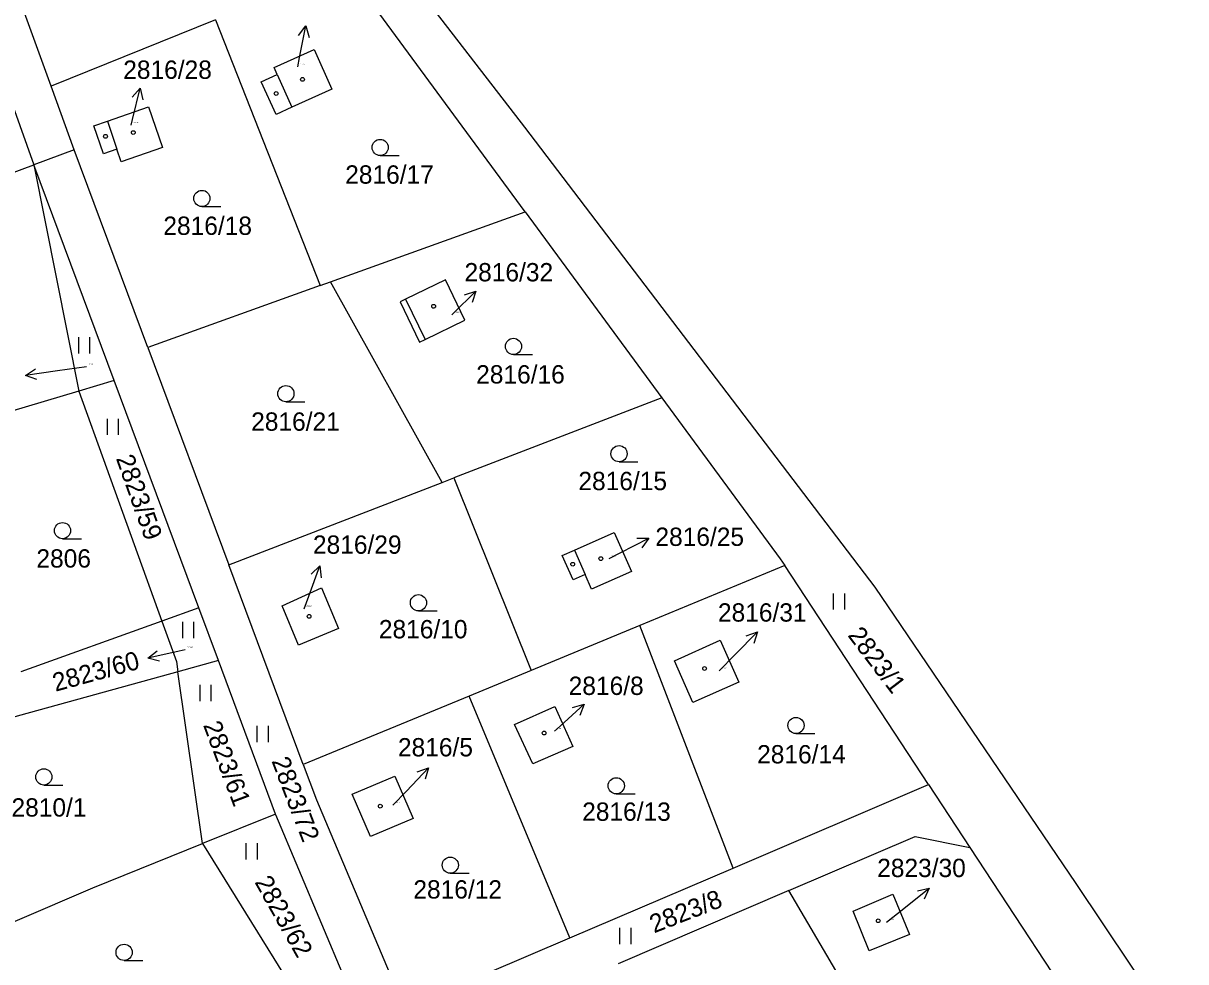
# Model space of a CAD drawing. Extents: x -736345 to -729997, y -1130177 to -1122501.
# Drawn here: x -735011.4 to -734903.6, y -1122796.2 to -1122709.2 of the extents above; entities that cross this region are included whole.
import ezdxf

# ---------------------------------------------------------------- set-up
doc = ezdxf.new("R2010")
doc.units = 0
for name, color, linetype in [('Vrstva 1', 7, 'Continuous'), ('Vrstva 13', 7, 'Continuous'), ('Vrstva 16', 7, 'Continuous'), ('Vrstva 18', 7, 'Continuous'), ('Vrstva 19', 7, 'Continuous'), ('Vrstva 25', 7, 'Continuous'), ('Vrstva 4', 7, 'Continuous')]:
    doc.layers.add(name, color=color, linetype=linetype)

msp = doc.modelspace()

# ---------------------------------------------------------------- linework, layer by layer
at = {"layer": 'Vrstva 1'}
for points in [[(-735008.81, -1122715.01), (-735014.64, -1122698.98)], [(-735018.08, -1122700.82), (-735010.42, -1122722.29)], [(-734964.87, -1122726.64), (-734981.53, -1122703.96)], [(-734993.59, -1122708.85), (-735008.81, -1122715.01)], [(-734993.59, -1122708.85), (-734983.86, -1122733.47)], [(-734988.15, -1122713.28), (-734984.44, -1122711.59)], [(-734984.44, -1122711.59), (-734982.78, -1122715.28)], [(-734989.33, -1122714.59), (-734987.86, -1122713.93)], [(-734987.86, -1122713.93), (-734988.15, -1122713.28)], [(-735006.67, -1122720.89), (-735008.81, -1122715.01)], [(-734987.95, -1122717.63), (-734989.33, -1122714.59)], [(-734982.78, -1122715.28), (-734986.49, -1122716.94)], [(-735003.6, -1122718.24), (-734999.8, -1122716.91)], [(-734999.8, -1122716.91), (-734998.5, -1122720.69)], [(-734986.49, -1122716.94), (-734987.95, -1122717.63)], [(-735004.86, -1122718.67), (-735003.6, -1122718.24)], [(-735003.96, -1122721.28), (-735004.86, -1122718.67)], [(-735006.67, -1122720.89), (-735010.42, -1122722.29)], [(-734999.85, -1122739.22), (-735006.67, -1122720.89)], [(-735002.71, -1122720.84), (-735003.96, -1122721.28)], [(-735002.31, -1122722), (-735002.71, -1122720.84)], [(-734998.5, -1122720.69), (-735002.31, -1122722)], [(-735033.23, -1122730.75), (-735010.42, -1122722.29)], [(-735010.42, -1122722.29), (-735006.26, -1122743.28)], [(-735002.97, -1122742.3), (-735010.42, -1122722.29)], [(-734982.92, -1122733.13), (-734964.87, -1122726.64)], [(-734964.87, -1122726.64), (-734952.2, -1122743.89)], [(-734983.86, -1122733.47), (-734999.85, -1122739.22)], [(-734983.86, -1122733.47), (-734982.92, -1122733.13)], [(-734972.55, -1122751.74), (-734982.92, -1122733.13)], [(-734972.25, -1122732.97), (-734975.95, -1122734.76)], [(-734970.45, -1122736.71), (-734972.25, -1122732.97)], [(-734975.95, -1122734.76), (-734976.47, -1122735.01)], [(-734976.47, -1122735.01), (-734974.67, -1122738.75)], [(-734974.15, -1122738.5), (-734970.45, -1122736.71)], [(-734974.67, -1122738.75), (-734974.15, -1122738.5)], [(-734999.85, -1122739.22), (-734992.34, -1122759.37)], [(-735002.97, -1122742.3), (-735006.26, -1122743.28)], [(-734995.13, -1122763.36), (-735002.97, -1122742.3)], [(-735006.26, -1122743.28), (-735020.9, -1122747.64)], [(-735006.26, -1122743.28), (-734998.56, -1122764.6)], [(-734952.2, -1122743.89), (-734971.48, -1122751.32)], [(-734952.2, -1122743.89), (-734941.21, -1122758.84)], [(-734992.34, -1122759.37), (-734972.55, -1122751.74)], [(-734972.55, -1122751.74), (-734971.48, -1122751.32)], [(-734971.48, -1122751.32), (-734964.32, -1122769.18)], [(-734960.3, -1122758.01), (-734956.61, -1122756.38)], [(-734956.61, -1122756.38), (-734955.01, -1122760.01)], [(-734961.45, -1122758.51), (-734960.3, -1122758.01)], [(-734960.43, -1122760.78), (-734961.45, -1122758.51)], [(-734941.21, -1122758.84), (-734940.8, -1122759.46)], [(-734985.44, -1122777.9), (-734992.34, -1122759.37)], [(-734959.3, -1122760.29), (-734960.43, -1122760.78)], [(-734958.71, -1122761.64), (-734959.3, -1122760.29)], [(-734955.01, -1122760.01), (-734958.71, -1122761.64)], [(-734940.8, -1122759.46), (-734954.23, -1122765.01)], [(-734927.47, -1122779.76), (-734940.8, -1122759.46)], [(-734987.39, -1122763.19), (-734983.75, -1122761.53)], [(-734983.75, -1122761.53), (-734982.18, -1122765.3)], [(-734995.13, -1122763.36), (-734998.56, -1122764.6)], [(-734993.3, -1122768.26), (-734995.13, -1122763.36)], [(-734985.87, -1122766.84), (-734987.39, -1122763.19)], [(-734998.56, -1122764.6), (-735011.61, -1122769.32)], [(-734998.56, -1122764.6), (-734997.2, -1122768.36)], [(-734982.18, -1122765.3), (-734985.87, -1122766.84)], [(-734954.23, -1122765.01), (-734964.32, -1122769.18)], [(-734945.59, -1122787.51), (-734954.23, -1122765.01)], [(-734951.02, -1122768.3), (-734946.79, -1122766.37)], [(-734946.79, -1122766.37), (-734945.07, -1122770.25)], [(-734997.2, -1122768.36), (-734997.07, -1122769.3)], [(-734993.3, -1122768.26), (-734997.07, -1122769.3)], [(-734988.02, -1122782.49), (-734993.3, -1122768.26)], [(-734949.32, -1122772.14), (-734951.02, -1122768.3)], [(-734997.07, -1122769.3), (-735033.94, -1122779.47)], [(-734994.77, -1122785.23), (-734997.07, -1122769.3)], [(-734964.32, -1122769.18), (-734970.07, -1122771.55)], [(-734945.07, -1122770.25), (-734949.32, -1122772.14)], [(-734970.07, -1122771.55), (-734985.44, -1122777.9)], [(-734960.71, -1122793.97), (-734970.07, -1122771.55)], [(-734965.84, -1122774.18), (-734962.13, -1122772.51)], [(-734962.13, -1122772.51), (-734960.46, -1122776.23)], [(-734964.15, -1122777.83), (-734965.84, -1122774.18)], [(-734960.46, -1122776.23), (-734964.15, -1122777.83)], [(-734985.44, -1122777.9), (-734984.22, -1122781.18)], [(-734980.92, -1122780.64), (-734976.96, -1122778.97)], [(-734976.96, -1122778.97), (-734975.24, -1122782.91)], [(-734945.59, -1122787.51), (-734927.47, -1122779.76)], [(-734927.47, -1122779.76), (-734923.64, -1122785.6)], [(-734979.21, -1122784.58), (-734980.92, -1122780.64)], [(-734984.22, -1122781.18), (-734976.06, -1122800.53)], [(-734988.02, -1122782.49), (-734994.77, -1122785.23)], [(-734987.97, -1122782.58), (-734988.02, -1122782.49)], [(-734981.57, -1122797.76), (-734987.97, -1122782.58)], [(-734975.24, -1122782.91), (-734979.21, -1122784.58)], [(-734940.41, -1122789.59), (-734928.72, -1122784.57)], [(-734928.72, -1122784.57), (-734923.64, -1122785.6)], [(-735004.94, -1122789.34), (-734994.77, -1122785.23)], [(-734994.77, -1122785.23), (-734985.7, -1122799.89)], [(-734923.64, -1122785.6), (-734911.87, -1122803.51)], [(-734960.71, -1122793.97), (-734945.59, -1122787.51)], [(-735026.15, -1122798.43), (-735004.94, -1122789.34)], [(-734940.41, -1122789.59), (-734956.25, -1122796.39)], [(-734928.5, -1122809.88), (-734940.41, -1122789.59)], [(-734934.47, -1122791.5), (-734930.77, -1122789.93)], [(-734930.77, -1122789.93), (-734929.24, -1122793.67)], [(-734932.96, -1122795.19), (-734934.47, -1122791.5)], [(-734929.24, -1122793.67), (-734932.96, -1122795.19)], [(-734976.06, -1122800.53), (-734960.71, -1122793.97)]]:
    msp.add_lwpolyline(points, dxfattribs=at)
at = {"layer": 'Vrstva 13'}
for points in [[(-734991.82, -1122683.96), (-734964.92, -1122718.81)], [(-734964.92, -1122718.81), (-734932.44, -1122761.47)], [(-734932.44, -1122761.47), (-734913.81, -1122788.92)], [(-734913.81, -1122788.92), (-734903.62, -1122804.18)]]:
    msp.add_lwpolyline(points, dxfattribs=at)
at = {"layer": 'Vrstva 16'}
for points in [[(-734985.95, -1122713.2), (-734985.78, -1122712.35)], [(-735001.41, -1122718.62), (-735001.28, -1122718.09)], [(-734971.66, -1122736.21), (-734971.56, -1122736.11)], [(-735005.55, -1122741.03), (-735008.22, -1122741.41)], [(-734957.09, -1122758.8), (-734956.06, -1122758.27)], [(-734985.35, -1122763.45), (-734984.93, -1122762.3)], [(-734996.39, -1122767.28), (-734996.93, -1122767.4)], [(-734946.88, -1122769.22), (-734945.42, -1122767.74)], [(-734962.16, -1122774.82), (-734961.62, -1122774.33)], [(-734977.12, -1122781.67), (-734975.88, -1122780.37)], [(-734931.37, -1122792.51), (-734929.76, -1122791.24)]]:
    msp.add_lwpolyline(points, dxfattribs=at)
at = {"layer": 'Vrstva 25'}
for points in [[(-734985.885, -1122710.292), (-734985.203, -1122709.407), (-734984.905, -1122710.484)], [(-734985.78, -1122712.35), (-734985.203, -1122709.407)], [(-735001.288, -1122716.029), (-735000.565, -1122715.177), (-735000.318, -1122716.267)], [(-735001.28, -1122718.09), (-735000.565, -1122715.177)], [(-734978.31, -1122721.43), (-734976.56, -1122721.43)], [(-734994.84, -1122726.16), (-734993.09, -1122726.16)], [(-734971.56, -1122736.11), (-734969.424, -1122734.004)], [(-734970.488, -1122734.35), (-734969.424, -1122734.004), (-734969.785, -1122735.062)], [(-735006.247, -1122739.785), (-735006.247, -1122738.285)], [(-735005.213, -1122739.785), (-735005.213, -1122738.285)], [(-734965.95, -1122739.88), (-734964.2, -1122739.88)], [(-735010.13, -1122742.183), (-735011.19, -1122741.827), (-735010.27, -1122741.194)], [(-735008.22, -1122741.41), (-735011.19, -1122741.827)], [(-734987.05, -1122744.26), (-734985.3, -1122744.26)], [(-735003.597, -1122747.335), (-735003.597, -1122745.835)], [(-735002.563, -1122747.335), (-735002.563, -1122745.835)], [(-734956.16, -1122749.83), (-734954.41, -1122749.83)], [(-735007.76, -1122756.96), (-735006.01, -1122756.96)], [(-734956.06, -1122758.27), (-734953.387, -1122756.909)], [(-734954.505, -1122756.917), (-734953.387, -1122756.909), (-734954.051, -1122757.808)], [(-734984.93, -1122762.3), (-734983.9, -1122759.483)], [(-734984.713, -1122760.25), (-734983.9, -1122759.483), (-734983.774, -1122760.594)], [(-734936.267, -1122763.535), (-734936.267, -1122762.035)], [(-734935.233, -1122763.535), (-734935.233, -1122762.035)], [(-734974.76, -1122763.65), (-734973.01, -1122763.65)], [(-734996.607, -1122766.175), (-734996.607, -1122764.675)], [(-734995.573, -1122766.175), (-734995.573, -1122764.675)], [(-734945.42, -1122767.74), (-734943.31, -1122765.608)], [(-734944.369, -1122765.967), (-734943.31, -1122765.608), (-734943.658, -1122766.671)], [(-734998.772, -1122768.324), (-734999.857, -1122768.054), (-734998.99, -1122767.349)], [(-734996.93, -1122767.4), (-734999.857, -1122768.054)], [(-734994.997, -1122772.015), (-734994.997, -1122770.515)], [(-734993.963, -1122772.015), (-734993.963, -1122770.515)], [(-734961.62, -1122774.33), (-734959.395, -1122772.319)], [(-734960.472, -1122772.619), (-734959.395, -1122772.319), (-734959.801, -1122773.361)], [(-734989.707, -1122775.815), (-734989.707, -1122774.315)], [(-734988.673, -1122775.815), (-734988.673, -1122774.315)], [(-734939.76, -1122775.03), (-734938.01, -1122775.03)], [(-734975.88, -1122780.37), (-734973.815, -1122778.194)], [(-734974.866, -1122778.576), (-734973.815, -1122778.194), (-734974.141, -1122779.264)], [(-735009.49, -1122779.8), (-735007.74, -1122779.8)], [(-734956.42, -1122780.62), (-734954.67, -1122780.62)], [(-734990.727, -1122786.695), (-734990.727, -1122785.195)], [(-734989.693, -1122786.695), (-734989.693, -1122785.195)], [(-734971.81, -1122787.98), (-734970.06, -1122787.98)], [(-734929.76, -1122791.24), (-734927.406, -1122789.381)], [(-734928.501, -1122789.609), (-734927.406, -1122789.381), (-734927.881, -1122790.393)], [(-734956.077, -1122794.545), (-734956.077, -1122793.045)], [(-734955.043, -1122794.545), (-734955.043, -1122793.045)], [(-735002.05, -1122796.07), (-735000.3, -1122796.07)]]:
    msp.add_lwpolyline(points, dxfattribs=at)
for centre, radius in [((-734985.51, -1122714.37), 0.175), ((-734987.95, -1122715.68), 0.175), ((-735001.2, -1122719.3), 0.175), ((-735003.77, -1122719.65), 0.175), ((-734978.31, -1122720.68), 0.75), ((-734994.84, -1122725.41), 0.75), ((-734973.35, -1122735.41), 0.175), ((-734965.95, -1122739.13), 0.75), ((-734987.05, -1122743.51), 0.75), ((-734956.16, -1122749.08), 0.75), ((-735007.76, -1122756.21), 0.75), ((-734960.46, -1122759.33), 0.175), ((-734957.85, -1122758.81), 0.175), ((-734974.76, -1122762.9), 0.75), ((-734984.9, -1122764.16), 0.175), ((-734948.23, -1122769), 0.175), ((-734939.76, -1122774.28), 0.75), ((-734963.11, -1122774.98), 0.175), ((-735009.49, -1122779.05), 0.75), ((-734956.42, -1122779.87), 0.75), ((-734978.3, -1122781.76), 0.175), ((-734971.81, -1122787.23), 0.75), ((-734932.13, -1122792.39), 0.175), ((-735002.05, -1122795.32), 0.75)]:
    msp.add_circle(centre, radius, dxfattribs=at)
at = {"layer": 'Vrstva 4'}
for points in [[(-734987.86, -1122713.93), (-734986.49, -1122716.94)], [(-735003.6, -1122718.24), (-735002.71, -1122720.84)], [(-734975.95, -1122734.76), (-734974.15, -1122738.5)], [(-734960.3, -1122758.01), (-734959.3, -1122760.29)]]:
    msp.add_lwpolyline(points, dxfattribs=at)

# ---------------------------------------------------------------- texts
at = {"layer": 'Vrstva 16'}
for s, p in [('2816/28', (-735002.13, -1122714.32)), ('2816/32', (-734970.49, -1122733.1)), ('2816/25', (-734952.79, -1122757.63)), ('2816/29', (-734984.54, -1122758.36)), ('2816/31', (-734946.99, -1122764.65)), ('2816/8', (-734960.83, -1122771.45)), ('2816/5', (-734976.66, -1122777.15)), ('2823/30', (-734932.23, -1122788.34))]:
    msp.add_text(s, height=1.7, dxfattribs=at).set_placement(p)
msp.add_text('2823/60', height=1.7, rotation=15.30012, dxfattribs=at).set_placement((-735008.415, -1122771.158))
at = {"layer": 'Vrstva 18'}
for s, height, p in [('2816/17', 1.7, (-734981.55, -1122724.04)), ('2816/18', 1.7, (-734998.41, -1122728.79)), ('2823/4', 0.1, (-735005.35, -1122740.83)), ('2816/16', 1.7, (-734969.41, -1122742.57)), ('2816/21', 1.7, (-734990.27, -1122746.95)), ('2816/15', 1.7, (-734959.93, -1122752.46)), ('2806', 1.7, (-735010.18, -1122759.64)), ('2816/10', 1.7, (-734978.43, -1122766.2)), ('2823/60', 0.1, (-734996.19, -1122767.08)), ('2816/14', 1.7, (-734943.36, -1122777.8)), ('2810/1', 1.7, (-735012.49, -1122782.73)), ('2816/13', 1.7, (-734959.58, -1122783.12)), ('2816/12', 1.7, (-734975.23, -1122790.33))]:
    msp.add_text(s, height=height, dxfattribs=at).set_placement(p)
for s, rotation, p in [('2823/59', 289.7023, (-735002.825, -1122749.51)), ('2823/1', 307.30244, (-734935.02, -1122765.937)), ('2823/61', 290.60231, (-734994.743, -1122774.236)), ('2823/72', 291.00231, (-734988.402, -1122777.565)), ('2823/62', 299.40238, (-734989.988, -1122788.796)), ('2823/8', 21.30017, (-734952.917, -1122793.562))]:
    msp.add_text(s, height=1.7, rotation=rotation, dxfattribs=at).set_placement(p)
at = {"layer": 'Vrstva 19'}
for s, p in [('2816/27', (-734985.75, -1122713)), ('2816/28', (-735001.21, -1122718.42)), ('2816/32', (-734971.46, -1122736.01)), ('2816/25', (-734956.89, -1122758.6)), ('2816/29', (-734985.15, -1122763.25)), ('2816/31', (-734946.68, -1122769.02)), ('2816/8', (-734961.96, -1122774.62)), ('2816/5', (-734976.92, -1122781.47)), ('2823/30', (-734931.17, -1122792.31))]:
    msp.add_text(s, height=0.1, dxfattribs=at).set_placement(p)

doc.saveas('drawing.dxf')
